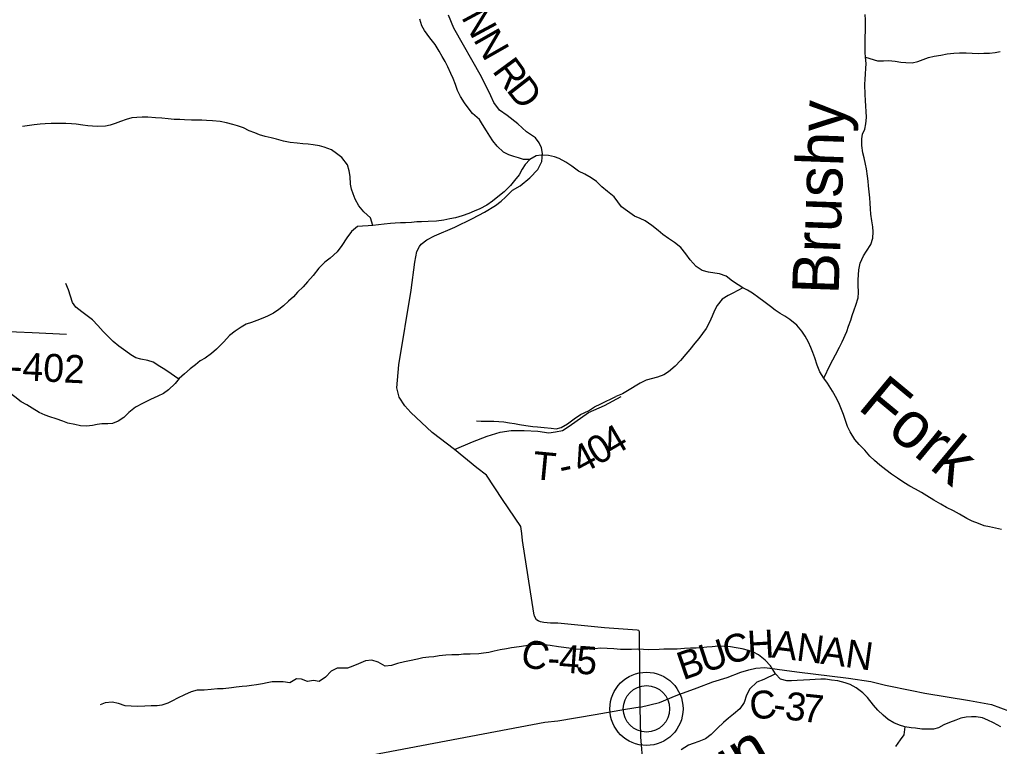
# Model space of a CAD drawing. Extents: x 1578669 to 1989827, y 208020 to 553079.
# Drawn here: x 1784917 to 1795443, y 418953 to 426756 of the extents above; entities that cross this region are included whole.
import ezdxf

# ---------------------------------------------------------------- set-up
doc = ezdxf.new("R2010")
doc.units = 0
for name, color, linetype in [('GM_X_County_Road', 7, 'Continuous'), ('GM_X_County_Road_Text', 7, 'Continuous'), ('GM_X_Major_River', 7, 'Continuous'), ('GM_X_Minor_River', 7, 'Continuous'), ('GM_X_Minor_River_Text', 7, 'Continuous'), ('GM_X_State_Route', 7, 'Continuous'), ('GM_X_Township_Road', 7, 'Continuous'), ('GM_X_Township_Road_Text', 7, 'Continuous'), ('GM_X_Unincorporated', 7, 'Continuous'), ('GM_X_Unincorporated_Location', 7, 'Continuous')]:
    doc.layers.add(name, color=color, linetype=linetype)

msp = doc.modelspace()

# ---------------------------------------------------------------- linework, layer by layer
at = {"layer": 'GM_X_County_Road'}
for points in [[(1791585, 419373), (1791576, 420184), (1791570, 420196), (1791551, 420202), (1791200, 420226), (1790700, 420277), (1790622, 420277), (1790550, 420284), (1790514, 420289), (1790487, 420299), (1790469, 420313), (1790449, 420350), (1790442, 420382), (1790320, 421163), (1790313, 421237), (1790300, 421315), (1790103, 421604), (1789934, 421865), (1789829, 421942), (1789590, 422141), (1789348, 422324), (1789119, 422539), (1789054, 422610), (1788995, 422703), (1788970, 422802), (1788991, 423050), (1789123, 423852), (1789164, 424150), (1789186, 424266), (1789212, 424320), (1789232, 424344), (1789291, 424391), (1789375, 424435), (1789594, 424526), (1789781, 424620), (1789913, 424687), (1790030, 424760), (1790090, 424807), (1790138, 424851), (1790213, 424924), (1790293, 424971), (1790400, 425058), (1790485, 425148), (1790528, 425233), (1790533, 425317), (1790524, 425378), (1790500, 425432), (1790459, 425487), (1790362, 425552), (1790269, 425637), (1790154, 425727), (1790073, 425784), (1790012, 425865), (1789980, 425937), (1789879, 426141), (1789581, 426663), (1789523, 426804)], [(1791585, 419373), (1791791, 419424), (1791970, 419499), (1792196, 419581), (1792363, 419646), (1792519, 419692), (1792666, 419750), (1792750, 419775), (1792826, 419793), (1792924, 419799), (1793267, 419752), (1793822, 419686), (1794062, 419649), (1794218, 419611), (1794502, 419554), (1794643, 419525), (1795123, 419447), (1795359, 419401), (1795552, 419332)]]:
    msp.add_lwpolyline(points, dxfattribs=at)
at = {"layer": 'GM_X_Major_River'}
for points in [[(1791301, 420001), (1791159, 420008), (1791095, 420001), (1791021, 419996), (1790971, 419994), (1790897, 419995), (1790765, 420013), (1790706, 420021), (1790616, 420037), (1790552, 420043), (1790494, 420046), (1790416, 420043), (1790354, 420032), (1790282, 420021), (1790203, 420012), (1790147, 420000), (1790081, 419989), (1790015, 419976), (1789957, 419962), (1789899, 419953), (1789849, 419946), (1789757, 419943), (1789687, 419942), (1789635, 419936), (1789561, 419935), (1789497, 419932), (1789424, 419925), (1789366, 419915), (1789314, 419910), (1789248, 419903), (1789190, 419890), (1789106, 419871), (1789052, 419859), (1788977, 419842), (1788911, 419821), (1788843, 419814), (1788770, 419857), (1788700, 419878), (1788632, 419872), (1788559, 419839), (1788497, 419814), (1788441, 419794), (1788379, 419793), (1788329, 419792), (1788263, 419761), (1788202, 419697), (1788135, 419648), (1788073, 419661), (1788009, 419651), (1787944, 419674), (1787892, 419677), (1787819, 419636), (1787747, 419647), (1787679, 419647), (1787629, 419646), (1787575, 419635), (1787525, 419625), (1787461, 419614), (1787409, 419605), (1787357, 419601), (1787307, 419594), (1787243, 419589), (1787192, 419581), (1787104, 419572), (1787042, 419569), (1786976, 419564), (1786900, 419555), (1786824, 419558), (1786760, 419538), (1786690, 419505), (1786615, 419470), (1786561, 419443), (1786510, 419415), (1786446, 419396), (1786396, 419388), (1786332, 419387), (1786262, 419384), (1786186, 419381), (1786114, 419384), (1786052, 419387), (1785980, 419414), (1785911, 419428), (1785837, 419421), (1785782, 419398)], [(1795459, 419164), (1795379, 419207), (1795320, 419234), (1795262, 419258), (1795193, 419271), (1795143, 419269), (1795085, 419265), (1795029, 419254), (1794973, 419234), (1794908, 419208), (1794846, 419183), (1794789, 419153), (1794735, 419138), (1794667, 419136), (1794611, 419136), (1794543, 419147), (1794493, 419153), (1794427, 419164), (1794369, 419180), (1794309, 419205), (1794247, 419243), (1794193, 419288), (1794135, 419342), (1794089, 419397), (1794024, 419478), (1793974, 419528), (1793904, 419581), (1793838, 419617), (1793786, 419636), (1793706, 419658), (1793640, 419665), (1793576, 419673), (1793524, 419676), (1793462, 419672), (1793406, 419668), (1793337, 419665), (1793269, 419659), (1793209, 419658), (1793159, 419656), (1793091, 419673), (1793037, 419731), (1792982, 419816), (1792926, 419878), (1792854, 419937), (1792800, 419964), (1792748, 419982), (1792678, 419999), (1792616, 420011), (1792554, 420022), (1792486, 420024), (1792422, 420028), (1792358, 420021), (1792299, 420019), (1792239, 420012), (1792185, 420008), (1792125, 420007), (1792059, 420003), (1791980, 419998), (1791912, 419998), (1791836, 419997), (1791786, 419993), (1791673, 419990), (1791619, 419992), (1791555, 419995), (1791489, 419993), (1791371, 419994), (1791301, 420001)]]:
    msp.add_lwpolyline(points, dxfattribs=at)
at = {"layer": 'GM_X_Minor_River'}
for points in [[(1793555, 422905), (1793626, 423048), (1793655, 423103), (1793681, 423157), (1793724, 423238), (1793752, 423298), (1793803, 423407), (1793823, 423463), (1793846, 423528), (1793862, 423580), (1793881, 423640), (1793901, 423690), (1793926, 423769), (1793928, 423825), (1793925, 423909), (1793925, 423961), (1793928, 424017), (1793932, 424068), (1793947, 424142), (1793984, 424218), (1794016, 424269), (1794060, 424343), (1794083, 424408), (1794088, 424476), (1794082, 424532), (1794071, 424594), (1794063, 424666), (1794058, 424724), (1794054, 424784), (1794049, 424844), (1794043, 424908), (1794036, 424971), (1794032, 425023), (1794025, 425075), (1794014, 425153), (1794004, 425205), (1793989, 425271), (1793977, 425327), (1793966, 425405), (1793963, 425475), (1793973, 425525), (1793997, 425579), (1794008, 425638), (1794014, 425706), (1794013, 425772), (1794009, 425824), (1794004, 425890), (1793999, 425948), (1793998, 426061), (1794000, 426113), (1794005, 426175), (1794009, 426231), (1794011, 426285), (1794004, 426351), (1793999, 426403), (1793999, 426453), (1794000, 426518), (1794002, 426568), (1794003, 426636), (1794003, 426700), (1794004, 426752), (1794002, 426810)], [(1790397, 425255), (1790329, 425253), (1790275, 425273), (1790225, 425285), (1790171, 425304), (1790115, 425332), (1790049, 425396), (1790001, 425456), (1789967, 425506), (1789933, 425563), (1789891, 425631), (1789857, 425683), (1789783, 425747), (1789735, 425809), (1789697, 425864), (1789655, 425930), (1789623, 425996), (1789599, 426058), (1789573, 426123), (1789551, 426177), (1789517, 426249), (1789487, 426307), (1789457, 426358), (1789425, 426416), (1789381, 426490), (1789325, 426560), (1789266, 426639), (1789238, 426689), (1789216, 426761)], [(1794004, 426351), (1794133, 426314), (1794199, 426315), (1794251, 426318), (1794323, 426308), (1794385, 426299), (1794436, 426295), (1794506, 426292), (1794566, 426306), (1794622, 426327), (1794680, 426348), (1794740, 426362), (1794814, 426375), (1794882, 426388), (1794952, 426396), (1795014, 426399), (1795086, 426400), (1795150, 426396), (1795221, 426393), (1795277, 426394), (1795335, 426396), (1795397, 426403), (1795451, 426415)], [(1788711, 424547), (1788687, 424627), (1788615, 424692), (1788563, 424758), (1788523, 424828), (1788499, 424884), (1788483, 424934), (1788473, 424989), (1788467, 425071), (1788459, 425131), (1788439, 425197), (1788377, 425274), (1788323, 425318), (1788267, 425356), (1788190, 425388), (1788138, 425400), (1788070, 425412), (1788016, 425420), (1787958, 425422), (1787900, 425428), (1787822, 425438), (1787752, 425450), (1787678, 425471), (1787618, 425485), (1787556, 425501), (1787494, 425519), (1787444, 425541), (1787385, 425563), (1787323, 425593), (1787257, 425615), (1787207, 425631), (1787141, 425647), (1787073, 425661), (1786989, 425669), (1786925, 425673), (1786875, 425675), (1786817, 425677), (1786763, 425677), (1786687, 425681), (1786637, 425683), (1786576, 425685), (1786512, 425690), (1786444, 425696), (1786378, 425702), (1786294, 425708), (1786234, 425708), (1786176, 425706), (1786122, 425700), (1786062, 425684), (1786002, 425661), (1785944, 425639), (1785890, 425623), (1785839, 425613), (1785759, 425609), (1785699, 425611), (1785649, 425617), (1785597, 425623), (1785525, 425633), (1785473, 425637), (1785415, 425639), (1785357, 425641), (1785307, 425641), (1785255, 425639), (1785193, 425637), (1785137, 425633), (1785074, 425625), (1785022, 425619), (1784948, 425609)], [(1791304, 424854), (1791234, 424910), (1791172, 424962), (1791114, 425018), (1791056, 425057), (1790988, 425095), (1790920, 425129), (1790850, 425183), (1790786, 425225), (1790714, 425263), (1790662, 425281), (1790598, 425297), (1790519, 425300), (1790465, 425295), (1790397, 425255), (1790349, 425201), (1790317, 425151), (1790283, 425089), (1790233, 425027), (1790189, 424976), (1790123, 424908), (1790055, 424852), (1789998, 424808), (1789936, 424764), (1789860, 424725), (1789800, 424699), (1789742, 424675), (1789672, 424649), (1789600, 424627), (1789540, 424617), (1789474, 424603), (1789394, 424593), (1789305, 424589), (1789235, 424585), (1789185, 424583), (1789127, 424579), (1789063, 424575), (1789009, 424573), (1788951, 424569), (1788901, 424565), (1788835, 424559), (1788711, 424547), (1788661, 424543), (1788601, 424539), (1788548, 424533), (1788484, 424481), (1788434, 424413), (1788378, 424332), (1788328, 424262), (1788252, 424196), (1788196, 424152), (1788132, 424087), (1788070, 424007), (1788011, 423939), (1787965, 423885), (1787903, 423828), (1787859, 423778), (1787805, 423732), (1787753, 423684), (1787703, 423642), (1787645, 423604), (1787581, 423572), (1787531, 423552), (1787466, 423527), (1787408, 423503), (1787352, 423485), (1787298, 423453), (1787232, 423411), (1787172, 423363), (1787110, 423295), (1787034, 423218), (1786978, 423172), (1786910, 423120), (1786857, 423092), (1786805, 423050), (1786751, 423008), (1786689, 422953), (1786633, 422903), (1786587, 422849), (1786517, 422781), (1786463, 422743), (1786403, 422713), (1786323, 422678), (1786244, 422638), (1786162, 422594), (1786090, 422538), (1786036, 422484), (1785976, 422446), (1785914, 422418), (1785864, 422416), (1785802, 422416), (1785752, 422410), (1785702, 422398), (1785635, 422392), (1785571, 422396), (1785509, 422408), (1785435, 422424), (1785381, 422444), (1785309, 422470), (1785243, 422490), (1785193, 422508)], [(1791585, 424620), (1791522, 424646), (1791446, 424699), (1791383, 424745), (1791304, 424854)], [(1795466, 421280), (1795402, 421294), (1795337, 421309), (1795279, 421322), (1795219, 421344), (1795150, 421371), (1795094, 421401), (1795013, 421446), (1794949, 421482), (1794874, 421519), (1794814, 421552), (1794737, 421598), (1794663, 421643), (1794606, 421679), (1794540, 421714), (1794479, 421748), (1794415, 421787), (1794348, 421831), (1794284, 421874), (1794221, 421922), (1794158, 421971), (1794102, 422021), (1794051, 422068), (1793997, 422132), (1793936, 422195), (1793891, 422249), (1793841, 422329), (1793812, 422387), (1793787, 422461), (1793767, 422515), (1793746, 422570), (1793726, 422624), (1793695, 422686), (1793648, 422768), (1793595, 422854), (1793555, 422905), (1793514, 422975), (1793485, 423047), (1793459, 423125), (1793438, 423183), (1793418, 423237), (1793393, 423291), (1793356, 423358), (1793320, 423410), (1793265, 423476), (1793192, 423535), (1793138, 423571), (1793088, 423600), (1793035, 423638), (1792985, 423676), (1792912, 423731), (1792857, 423769), (1792789, 423820), (1792736, 423850), (1792686, 423875), (1792636, 423907), (1792575, 423946), (1792507, 424000), (1792434, 424027), (1792384, 424035), (1792318, 424044), (1792251, 424061), (1792185, 424105), (1792120, 424176), (1792073, 424242), (1792021, 424310), (1791954, 424363), (1791889, 424405), (1791827, 424448), (1791776, 424490), (1791708, 424547), (1791637, 424595), (1791585, 424620)], [(1786633, 422903), (1786617, 422903), (1786547, 422951), (1786477, 422998), (1786425, 423030), (1786351, 423078), (1786293, 423096), (1786221, 423110), (1786165, 423126), (1786111, 423158), (1786058, 423196), (1785982, 423251), (1785922, 423301), (1785816, 423407), (1785758, 423473), (1785700, 423534), (1785642, 423574), (1785584, 423620), (1785522, 423670), (1785486, 423720), (1785464, 423785), (1785444, 423853), (1785414, 423921)], [(1792686, 423875), (1792580, 423820), (1792528, 423795), (1792463, 423753), (1792409, 423688), (1792381, 423634), (1792358, 423573), (1792328, 423509), (1792291, 423438), (1792253, 423384), (1792214, 423333), (1792172, 423281), (1792116, 423214), (1792073, 423164), (1792015, 423095), (1791958, 423034), (1791888, 422974), (1791836, 422943), (1791768, 422916), (1791648, 422883), (1791584, 422854), (1791449, 422769), (1791395, 422738), (1791323, 422708)], [(1785193, 422508), (1785127, 422536), (1785051, 422584), (1784995, 422620), (1784935, 422651), (1784865, 422707), (1784805, 422753), (1784741, 422801), (1784670, 422853), (1784616, 422892), (1784546, 422940), (1784484, 422984)], [(1789827, 422449), (1789877, 422443), (1790013, 422443), (1790067, 422441), (1790119, 422437), (1790179, 422427), (1790232, 422419), (1790286, 422409), (1790354, 422397), (1790430, 422387), (1790480, 422383), (1790552, 422377), (1790628, 422369), (1790682, 422363), (1790734, 422377), (1790802, 422417), (1790876, 422469), (1790944, 422515), (1791027, 422557), (1791093, 422597), (1791161, 422632), (1791323, 422708)], [(1793037, 419731), (1792911, 419670), (1792837, 419641), (1792762, 419570), (1792726, 419504), (1792699, 419425), (1792653, 419355), (1792586, 419298), (1792534, 419257), (1792480, 419209), (1792413, 419148), (1792345, 419081), (1792287, 419035), (1792213, 419006), (1792153, 418985), (1792101, 418967), (1792024, 418914)], [(1794427, 419164), (1794416, 419077), (1794375, 419023), (1794327, 418950)]]:
    msp.add_lwpolyline(points, dxfattribs=at)
at = {"layer": 'GM_X_State_Route'}
for points in [[(1791585, 419373), (1791426, 419347), (1791101, 419293), (1790700, 419223), (1790561, 419210), (1788176, 418759)], [(1791617, 418748), (1791591, 419057), (1791585, 419373)]]:
    msp.add_lwpolyline(points, dxfattribs=at)
at = {"layer": 'GM_X_Township_Road'}
for points in [[(1784422, 423427), (1784475, 423427), (1784883, 423404), (1785053, 423396)], [(1785053, 423396), (1785422, 423379)], [(1789590, 422141), (1789781, 422223), (1789941, 422283), (1790079, 422328), (1790197, 422345), (1790337, 422345), (1790485, 422338), (1790602, 422320), (1790674, 422329), (1790748, 422345), (1790821, 422390), (1791030, 422536), (1791201, 422614), (1791381, 422710)]]:
    msp.add_lwpolyline(points, dxfattribs=at)
at = {"layer": 'GM_X_Unincorporated'}
for radius in [393, 249]:
    msp.add_circle((1791651, 419356), radius, dxfattribs=at)
at = {"layer": 'GM_X_Unincorporated_Location'}
msp.add_line((1791651, 419356), (1791651, 419356), dxfattribs=at)

# ---------------------------------------------------------------- texts
at = {"layer": 'GM_X_County_Road_Text'}
for s, rotation, p in [('N', 298.2605, (1789657, 426783)), ('N', 299.6184, (1789786, 426543)), ('R', 306.3239, (1789987, 426204)), ('D', 307.8849, (1790138, 425998)), ('H', 3.1928, (1792741, 419893)), ('A', 352.9111, (1792990, 419908)), ('C', 346.0262, (1790281, 419825)), ('U', 18.0064, (1792275, 419740)), ('C', 17.7475, (1792526, 419822)), ('N', 352.5221, (1793252, 419876)), ('A', 352.5149, (1793514, 419841)), ('N', 351.9889, (1793775, 419807)), ('4', 355.64, (1790703, 419750)), ('5', 355.6902, (1790888, 419736)), ('B', 18.8533, (1792043, 419661)), ('-', 356.983, (1790582, 419756)), ('C', 6.1669, (1792774, 419236)), ('3', 353.2006, (1793128, 419245)), ('7', 353.9802, (1793316, 419222)), ('-', 352.0278, (1792999, 419263))]:
    msp.add_text(s, height=300, rotation=rotation, dxfattribs=at).set_placement(p)
at = {"layer": 'GM_X_Minor_River_Text'}
for s, rotation, p in [('Brushy', 88, (1793715, 423800)), ('Fork', 320.299, (1793908, 422584)), ('Run', 30.026, (1791962, 418176))]:
    msp.add_text(s, height=500, rotation=rotation, dxfattribs=at).set_placement(p)
at = {"layer": 'GM_X_Township_Road_Text'}
for s, rotation, p in [('T-402', 357.1936, (1784564, 422901)), ('4', 30.4033, (1791283, 422057)), ('0', 31.0992, (1791126, 421962)), ('4', 28.3013, (1790949, 421867)), ('T', 354.4715, (1790419, 421825)), ('-', 12.1237, (1790743, 421809))]:
    msp.add_text(s, height=300, rotation=rotation, dxfattribs=at).set_placement(p)

doc.saveas('drawing.dxf')
